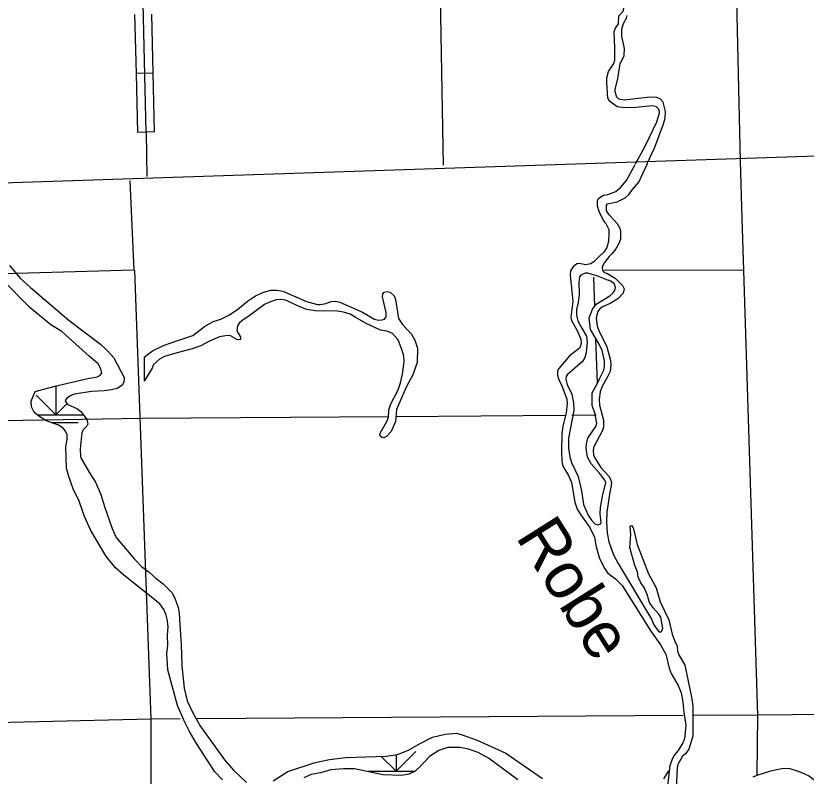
# Model space of a CAD drawing. Extents: x 1084508 to 1142749, y 1057638 to 1093403.
# Drawn here: x 1089045 to 1091267, y 1075228 to 1077367 of the extents above; entities that cross this region are included whole.
import ezdxf

# ---------------------------------------------------------------- set-up
doc = ezdxf.new("R2010")
doc.units = 0
for name, color, linetype in [('Level 2', 7, 'Continuous'), ('Level 32', 7, 'Continuous'), ('Level 35', 7, 'Continuous'), ('Level 44', 7, 'Continuous'), ('Level 47', 7, 'Continuous'), ('Level 5', 7, 'Continuous'), ('Level 7', 7, 'Continuous')]:
    doc.layers.add(name, color=color, linetype=linetype)

msp = doc.modelspace()

# ---------------------------------------------------------------- linework, layer by layer
at = {"layer": 'Level 2'}
msp.add_lwpolyline([(1092722.3, 1077774.7), (1092738.5, 1077020.4), (1085783.5, 1076788.9)], dxfattribs=at)
at = {"layer": 'Level 32'}
for p, q in [((1089431.1, 1077206), (1089384, 1077204.9)), ((1089434.9, 1077040.3), (1089387.9, 1077039.2))]:
    msp.add_line(p, q, dxfattribs=at)
for points in [[(1089411.4, 1077039.7), (1089385.1, 1078164.7)], [(1089384, 1077204.9), (1089380.1, 1077370.5)], [(1089431.1, 1077206), (1089427.2, 1077371.6)], [(1089387.9, 1077039.2), (1089384, 1077204.9)], [(1089434.9, 1077040.3), (1089431.1, 1077206)], [(1091295.3, 1075213.3), (1091273.6, 1075229.5), (1091248.3, 1075240.5), (1091219, 1075249.6), (1091198.6, 1075248.5), (1091166.7, 1075242.4), (1091128, 1075229.7), (1091117.3, 1075225)]]:
    msp.add_lwpolyline(points, dxfattribs=at)
at = {"layer": 'Level 35'}
for points in [[(1090706.8, 1077192.4), (1090711.1, 1077210.2), (1090726.6, 1077233.2), (1090728.8, 1077242.4), (1090729.6, 1077276.5), (1090726.9, 1077322.7), (1090731.5, 1077332.7), (1090739.3, 1077344.6), (1090740, 1077366.7), (1090753.6, 1077381.1), (1090755.7, 1077399.2), (1090764.6, 1077412.1), (1090765.8, 1077430.2), (1090773.5, 1077442.4), (1090779.8, 1077449.9), (1090781, 1077467.6), (1090776.7, 1077481.7), (1090766.6, 1077489.8), (1090755.3, 1077490.3), (1090710.8, 1077487.6), (1090677, 1077498.9), (1090634.1, 1077534.4), (1090599.8, 1077559.9)], [(1090820.5, 1076951.4), (1090841.4, 1076997.4), (1090866.2, 1077063.4), (1090870.3, 1077079.3), (1090871.5, 1077097.6), (1090865.1, 1077124.5), (1090856.2, 1077133.4), (1090846.3, 1077137.6), (1090828.1, 1077138.5), (1090755.8, 1077129.7), (1090740.3, 1077132.2), (1090735, 1077138), (1090729.7, 1077153.2), (1090730.1, 1077159.9), (1090738, 1077191.1), (1090741.1, 1077215.5), (1090744.6, 1077232), (1090755.6, 1077255.7), (1090756.4, 1077274.7), (1090749.1, 1077309.1), (1090749.3, 1077329.9), (1090753.4, 1077345.2), (1090762.2, 1077360), (1090763.8, 1077368.3)], [(1090787.2, 1076950.5), (1090814.5, 1077000.8), (1090847.4, 1077069.2), (1090854.9, 1077094.1), (1090853.7, 1077102.6), (1090846.1, 1077110.8), (1090835, 1077114.2), (1090788, 1077109.2), (1090758.5, 1077108), (1090735.4, 1077111.2), (1090714.1, 1077126.8), (1090709.6, 1077135.4), (1090706.4, 1077178.5), (1090706.8, 1077192.4)], [(1090702.8, 1076784.9), (1090696.9, 1076791.6), (1090684.9, 1076816.1), (1090680.2, 1076832), (1090680.9, 1076847.4), (1090684.4, 1076853.9), (1090697, 1076862.3), (1090709.2, 1076864), (1090732.1, 1076873.1), (1090745.2, 1076883.7), (1090762, 1076904.2), (1090786.4, 1076949.1)], [(1090735.9, 1076782.8), (1090727.7, 1076792.2), (1090713, 1076806.8), (1090705.9, 1076818.8), (1090705.7, 1076833), (1090708.3, 1076838.4), (1090735.4, 1076843.9), (1090758.6, 1076854.6), (1090768.6, 1076864.4), (1090778.4, 1076878), (1090796.8, 1076898.9), (1090820.6, 1076951.4)], [(1090702.8, 1076784.9), (1090712.1, 1076766.3), (1090712.2, 1076756.9), (1090711.6, 1076732), (1090706.7, 1076715.7), (1090697.8, 1076701.8), (1090683.3, 1076688.2), (1090671.5, 1076675.8), (1090661.4, 1076669.3), (1090647.1, 1076666.2), (1090629.9, 1076669.9), (1090622.4, 1076669), (1090611.8, 1076661), (1090604.1, 1076649.9), (1090603.9, 1076638.6), (1090610.8, 1076563.2), (1090605.5, 1076518.8), (1090607.1, 1076510.1), (1090623.4, 1076482.1), (1090633.2, 1076457.6), (1090634.3, 1076446.9), (1090633.1, 1076438), (1090629.3, 1076431.6), (1090601.5, 1076410.2), (1090571.6, 1076375.3), (1090568.1, 1076367.9), (1090567.7, 1076356.2), (1090571.7, 1076343.1), (1090578.9, 1076329.2), (1090594.4, 1076288.6), (1090595.5, 1076276.3), (1090592.2, 1076250.4), (1090583.4, 1076212.8), (1090580.2, 1076191.5), (1090578.8, 1076142.6), (1090580.3, 1076114.6), (1090582.8, 1076100.2), (1090598.7, 1076073.5), (1090607.1, 1076054.3), (1090616.6, 1075999.2), (1090623.4, 1075979.3), (1090632.2, 1075964.2), (1090658.6, 1075927.8), (1090672.1, 1075900), (1090676.6, 1075873.4), (1090686.2, 1075840.7), (1090700.6, 1075811.7), (1090709.9, 1075799.5), (1090731.4, 1075783.4), (1090749.5, 1075764.3), (1090830, 1075635.9), (1090857.1, 1075597.3), (1090872.1, 1075571.1), (1090881.9, 1075532.1), (1090887.6, 1075516.6), (1090907.2, 1075483.4), (1090915.3, 1075462.3), (1090920.8, 1075436), (1090923.3, 1075407.8), (1090928.6, 1075371.7), (1090925.2, 1075333.1), (1090920.6, 1075321.9), (1090907.7, 1075300.3), (1090897.2, 1075288.5), (1090891.3, 1075277.8)], [(1090735.9, 1076782.8), (1090743.4, 1076769.2), (1090745.3, 1076761.1), (1090745, 1076738.7), (1090740.8, 1076726.9), (1090732.3, 1076711.7), (1090721.9, 1076698), (1090712.8, 1076689.8), (1090700.3, 1076673.2), (1090693.5, 1076661.2), (1090694.2, 1076651.8), (1090698.9, 1076645.4), (1090706.3, 1076642.9), (1090729.8, 1076628.7), (1090751.1, 1076608.2), (1090755, 1076598.6), (1090753, 1076586.8), (1090737.6, 1076571.3), (1090716.1, 1076558.2), (1090694.2, 1076548.1), (1090687.2, 1076542.4), (1090681.5, 1076535), (1090676.9, 1076517.7), (1090679.8, 1076494.2), (1090684.4, 1076481.5), (1090707.1, 1076436.1), (1090716.9, 1076397.1), (1090717.7, 1076384.5), (1090716.3, 1076366.8), (1090709.9, 1076353.3), (1090692.7, 1076322.3), (1090687.9, 1076308.9), (1090685, 1076288.6), (1090685.7, 1076271.3), (1090696.9, 1076229.2), (1090697.7, 1076210), (1090693.8, 1076198.2), (1090670.2, 1076154.6), (1090668.4, 1076145.1), (1090669.5, 1076132.2), (1090673.7, 1076121.7), (1090689.9, 1076096.5), (1090712.3, 1076071.9), (1090717.1, 1076063.3), (1090719.7, 1076054.6), (1090719.1, 1076045.4), (1090714.1, 1076021.6), (1090706.5, 1075971.1), (1090705.8, 1075943.7), (1090707.4, 1075911.6), (1090712.2, 1075886.9), (1090725.1, 1075851.2), (1090738.7, 1075826.2), (1090832.4, 1075670), (1090840.1, 1075652.1), (1090852.4, 1075636.2), (1090856.9, 1075633.5), (1090860.3, 1075634.6), (1090864.3, 1075644.9), (1090858.6, 1075675.5), (1090853.2, 1075684.1), (1090836.7, 1075702), (1090827, 1075716.8)], [(1090686.9, 1076632.9), (1090652.8, 1076643.1), (1090645.5, 1076643.5), (1090633.8, 1076637.9), (1090630.3, 1076632.4), (1090627.7, 1076618.1), (1090628.6, 1076582.9), (1090626, 1076561), (1090621.5, 1076540.6), (1090621.6, 1076524.6), (1090625.4, 1076509.3), (1090633.3, 1076492.6), (1090649.8, 1076465.9), (1090651.5, 1076448.6), (1090649, 1076419.5), (1090645.1, 1076405.8), (1090638.4, 1076394.5), (1090595.6, 1076357.4), (1090592.7, 1076352.5), (1090591.1, 1076345.2), (1090595.5, 1076329.9), (1090608, 1076302.7), (1090612.7, 1076278.6), (1090613.6, 1076257.2), (1090599, 1076178.8), (1090598.9, 1076150.7), (1090602.2, 1076126.3), (1090606.9, 1076110.4), (1090626.5, 1076071.2), (1090635.4, 1076030.3), (1090641.5, 1075992), (1090654.3, 1075962.6), (1090663.8, 1075947.9), (1090673.3, 1075938.2), (1090680.7, 1075935.1), (1090689.6, 1075938.3), (1090690.8, 1075941.5), (1090688.1, 1075966.3), (1090688.6, 1075984.3), (1090694.6, 1076015.4), (1090703.6, 1076054.5), (1090701.5, 1076061.1), (1090686.5, 1076080.6), (1090662.7, 1076107), (1090651.9, 1076125.8), (1090648.3, 1076150.9), (1090649.4, 1076163.2), (1090653.1, 1076178.8), (1090675.6, 1076211.3), (1090678.1, 1076220.2), (1090674.2, 1076246.5), (1090665.6, 1076271.1), (1090665, 1076306.7), (1090680.6, 1076333.5), (1090686.6, 1076347.6)], [(1090686.9, 1076632.9), (1090710.9, 1076623.2)], [(1090686.6, 1076347.6), (1090697.9, 1076370.2), (1090700, 1076380.3), (1090700.3, 1076396.1), (1090693.1, 1076425.4), (1090685.1, 1076443.4), (1090661, 1076484.6), (1090656.8, 1076517.8), (1090666.2, 1076541.6), (1090676.3, 1076555.5), (1090715.5, 1076578.9), (1090723.7, 1076586.5), (1090729, 1076594.3), (1090730.6, 1076602.9), (1090728, 1076611.9), (1090717.9, 1076620.6), (1090710.9, 1076623.2)], [(1089405.6, 1076407.1), (1089429.7, 1076424.2), (1089460.2, 1076439.3), (1089492.5, 1076450.8), (1089542.4, 1076467.4), (1089575.6, 1076493.3), (1089600.2, 1076506.7), (1089621.6, 1076513.6), (1089643.8, 1076525.2), (1089667.9, 1076541.3), (1089696.2, 1076564.6), (1089718.8, 1076579.4), (1089741.4, 1076589.2), (1089761.9, 1076595.1), (1089779.2, 1076595.5), (1089795.4, 1076592.1), (1089862.3, 1076563.7), (1089893.5, 1076555.2), (1089901.4, 1076554.6), (1089916.3, 1076558.1), (1089932.1, 1076563.8), (1089943.7, 1076564.6), (1089956.4, 1076561.3), (1090019.6, 1076533.1), (1090053.4, 1076513.4), (1090064.9, 1076511), (1090074.6, 1076511.4), (1090082, 1076513.9), (1090085.9, 1076519.8), (1090086.6, 1076532.4), (1090076, 1076576.1), (1090076.5, 1076584.6), (1090080.7, 1076589.5), (1090089.1, 1076591.8), (1090097.4, 1076589.6), (1090108.5, 1076579.7), (1090112.7, 1076569.4), (1090121.3, 1076515.9), (1090132.1, 1076498.4), (1090157.1, 1076471.7), (1090166.9, 1076454.8), (1090174.8, 1076432.1), (1090173.6, 1076392), (1090161, 1076357.1), (1090142.3, 1076322.6), (1090115.7, 1076260), (1090112.1, 1076225.5), (1090100.7, 1076197.3), (1090087.4, 1076183.2), (1090079.4, 1076180.3), (1090075.3, 1076180.5), (1090070.4, 1076184), (1090068.7, 1076188.4), (1090070, 1076194.7), (1090088.5, 1076225.5), (1090093.3, 1076238.3), (1090094.1, 1076257.8), (1090098.7, 1076273.5), (1090119.7, 1076314.7), (1090126.7, 1076334.2), (1090132.3, 1076358.7), (1090136.5, 1076393.9), (1090135.8, 1076409.3), (1090131, 1076425.2), (1090120.3, 1076455.3), (1090104.2, 1076473.3)], [(1090104.2, 1076473.3), (1090088.2, 1076479.5), (1090070.4, 1076482.9), (1090030, 1076501.4), (1089999.4, 1076519.6), (1089984.9, 1076527.5), (1089966.7, 1076533.1), (1089949.3, 1076536.1), (1089886.7, 1076537.3), (1089863.3, 1076540.7), (1089836.7, 1076550.9), (1089804.3, 1076567.5), (1089789.4, 1076569.4), (1089776.9, 1076568.3), (1089758.6, 1076561.8), (1089744.4, 1076554.9), (1089697.8, 1076519.9), (1089684, 1076511.8), (1089673.9, 1076503.8), (1089668.3, 1076495.3), (1089666.7, 1076480.5), (1089676.6, 1076462.6), (1089677.1, 1076456.9), (1089668.4, 1076455.3), (1089648.7, 1076466.5), (1089640.2, 1076468), (1089618, 1076463.6), (1089589.9, 1076452), (1089565, 1076439), (1089540.5, 1076430.4), (1089494.5, 1076418.4), (1089463.4, 1076408.9), (1089448.9, 1076401.4), (1089432, 1076385.8), (1089428.3, 1076376.2), (1089405.9, 1076339.7)], [(1089405.6, 1076407.1), (1089405.9, 1076339.7)], [(1090827, 1075716.8), (1090820.3, 1075739.5), (1090812, 1075759), (1090802, 1075772.4), (1090795, 1075788.2), (1090793.1, 1075803), (1090785.8, 1075820.3), (1090771.7, 1075871.4), (1090774.2, 1075908.1), (1090772.7, 1075929.8), (1090773.8, 1075932.7), (1090776, 1075933.4), (1090778.3, 1075931.9), (1090782.1, 1075924.2), (1090791.8, 1075879.5), (1090823.6, 1075797.6), (1090845.4, 1075757.6), (1090856.7, 1075718.9), (1090880.9, 1075668.3), (1090890.1, 1075627.7), (1090896.6, 1075609.3), (1090904.1, 1075593.9), (1090905.4, 1075579.8), (1090909.3, 1075569.2), (1090925.6, 1075540), (1090945.3, 1075445.9), (1090948.4, 1075424.6), (1090948.8, 1075340.4), (1090937.4, 1075304.3), (1090927.6, 1075290.7), (1090919.4, 1075284.4), (1090906.5, 1075260.8), (1090904.4, 1075251.9), (1090900.2, 1075156.5)], [(1090891.3, 1075277.8), (1090883.7, 1075258), (1090877.6, 1075201.3)]]:
    msp.add_lwpolyline(points, dxfattribs=at)
at = {"layer": 'Level 44'}
for p, q in [((1089157.3, 1076325.6), (1089157.3, 1076244.2)), ((1089157.3, 1076244.2), (1089101.8, 1076299.6)), ((1089157.3, 1076244.2), (1089188.6, 1076275.5)), ((1089105.4, 1076244.2), (1089235.8, 1076244.2)), ((1089144.9, 1076222.8), (1089220.1, 1076222.8)), ((1090114.4, 1075241.8), (1090072.5, 1075283.7)), ((1090114.4, 1075241.8), (1090169.9, 1075297.3)), ((1090114.4, 1075288.6), (1090114.4, 1075241.8)), ((1090036, 1075241.8), (1090167.4, 1075241.8)), ((1090036, 1075241.8), (1090036, 1075241.8))]:
    msp.add_line(p, q, dxfattribs=at)
at = {"layer": 'Level 47'}
for points in [[(1089027.7, 1076664.9), (1089057.2, 1076629.2), (1089086.7, 1076602.7), (1089195, 1076510.2), (1089283, 1076443.3), (1089302.3, 1076425.8), (1089320.8, 1076405.1), (1089349.8, 1076349.9), (1089348.8, 1076336.6), (1089343.8, 1076328.2), (1089337.8, 1076322.9), (1089329.7, 1076319.1), (1089313.9, 1076314.7), (1089293.2, 1076311.9), (1089259, 1076310.5), (1089208.7, 1076302.4), (1089198.8, 1076298.2), (1089188.4, 1076291.1), (1089183.7, 1076284.3), (1089189.1, 1076274.5), (1089218.6, 1076261.5), (1089229, 1076253.4), (1089245, 1076231.4), (1089247.5, 1076218), (1089244.9, 1076212.8), (1089234.9, 1076203.6), (1089230.5, 1076194.9), (1089225.9, 1076148.3), (1089227, 1076128.5), (1089229.2, 1076121.4), (1089252, 1076081.3), (1089269.1, 1076055), (1089284.1, 1076020), (1089294, 1075986.3), (1089315.5, 1075925.1), (1089327.6, 1075899.5), (1089378.9, 1075838.3), (1089398, 1075818.3), (1089420, 1075801.9)], [(1089134.1, 1076319.8), (1089159.6, 1076326.2), (1089243.1, 1076346.1), (1089273.4, 1076351.1), (1089281.7, 1076355.6), (1089286.7, 1076361.8), (1089284.3, 1076374.3), (1089276.2, 1076388.1), (1089251.4, 1076409.5), (1089174.3, 1076478.7), (1089143.6, 1076497.9), (1089085.6, 1076545.3), (1089002.5, 1076629.1)], [(1089626.4, 1075217.9), (1089604.3, 1075240.6), (1089553.2, 1075320.1), (1089533.6, 1075353.3), (1089517.4, 1075385.7), (1089499.7, 1075426.6), (1089472.5, 1075527), (1089469.9, 1075572.9), (1089472.1, 1075596.9), (1089471.5, 1075625), (1089473, 1075648.7), (1089470.9, 1075669.7), (1089468.2, 1075680.6), (1089461.5, 1075697.4), (1089449.9, 1075712.6), (1089348.4, 1075793.8), (1089325.5, 1075814.3), (1089298.3, 1075847.5), (1089256, 1075918.9), (1089238, 1075958.8), (1089223.6, 1076001.7), (1089206.4, 1076036.6), (1089194.2, 1076070.7), (1089187.6, 1076094.7), (1089186, 1076154.2), (1089189.5, 1076175.5), (1089189.6, 1076188.4), (1089184.8, 1076198.9), (1089178.4, 1076207.5), (1089165.5, 1076215.8), (1089128.2, 1076228.4), (1089112.3, 1076238.5), (1089100, 1076248.7), (1089095, 1076255.4), (1089089.4, 1076267.1), (1089088.5, 1076282.9), (1089099.6, 1076310.4), (1089134.1, 1076319.8)], [(1089420, 1075801.9), (1089439.3, 1075784.1), (1089459.2, 1075768.8), (1089483.5, 1075744.6), (1089492.3, 1075728.6), (1089501.6, 1075702.2), (1089504.2, 1075686.2), (1089505.8, 1075654.1), (1089509.7, 1075599.1), (1089511.6, 1075538.4), (1089518.7, 1075475.3), (1089527.1, 1075440.4), (1089542, 1075408.2), (1089562.4, 1075370.3), (1089631.9, 1075274.5), (1089657.3, 1075245), (1089693.7, 1075210)], [(1089768.7, 1075214.7), (1089810, 1075241), (1089886.9, 1075266.6), (1089927.2, 1075274.6), (1089972.5, 1075280.6), (1090086.2, 1075284.1), (1090118.4, 1075289.3), (1090149.3, 1075301.6), (1090179.7, 1075319.3), (1090217, 1075337.5), (1090251.9, 1075346.5), (1090283.9, 1075348.8), (1090300.1, 1075344.8), (1090341.9, 1075329.5), (1090423, 1075292.9), (1090525.7, 1075221.8)], [(1090456.7, 1075218), (1090373.9, 1075279.2), (1090345, 1075294.3), (1090318.1, 1075304.2), (1090293.4, 1075308.3), (1090260, 1075309.1), (1090234.3, 1075300.4), (1090208, 1075283.2), (1090184.5, 1075257.7), (1090168.2, 1075242.2), (1090150.3, 1075233.9), (1090130.3, 1075230.2), (1090077.1, 1075231.4), (1089997.7, 1075249.2), (1089966.3, 1075249.2), (1089930.6, 1075246.1), (1089901.7, 1075237.9), (1089875.5, 1075232.4), (1089854.5, 1075223)], [(1090867.3, 1075220.4), (1090881.4, 1075243.4)]]:
    msp.add_lwpolyline(points, dxfattribs=at)
at = {"layer": 'Level 5'}
for points in [[(1091082.5, 1076958), (1091044.6, 1078599.4)], [(1089411.4, 1077039.1), (1089413.7, 1076915)], [(1091129.2, 1075230.1), (1091131.2, 1075400.1), (1091092.1, 1076650.7)], [(1093159.8, 1075419.6), (1092783.9, 1075415.4), (1091131.2, 1075400.1), (1090951.6, 1075398.9)], [(1089424.2, 1075388.5), (1089421.4, 1074283.6)], [(1089506.7, 1075389), (1089424.2, 1075388.5)], [(1090921, 1075398.7), (1089554.6, 1075389.4)]]:
    msp.add_lwpolyline(points, dxfattribs=at)
at = {"layer": 'Level 7'}
for points in [[(1090247.8, 1076946.8), (1090232.8, 1077787.4), (1090587.4, 1077790.2)], [(1091092.1, 1076650.7), (1091087.5, 1076797.1), (1091082.5, 1076958)], [(1089366, 1076903.1), (1089376.6, 1076651.6), (1088155.4, 1076616.5), (1088147.2, 1076851.7), (1088172.4, 1076852.4)], [(1089399.7, 1076234.1), (1088564.6, 1076219.9), (1088555.7, 1076632)], [(1089378.6, 1076650.7), (1089424.2, 1075388.5), (1088988.7, 1075377.9)], [(1090669.1, 1076631.7), (1090671.8, 1076550.5)], [(1091092.1, 1076650.7), (1090699.9, 1076651.9)], [(1090675, 1076457.5), (1090679.1, 1076333.9)], [(1090093.8, 1076239.1), (1089399.7, 1076234.1)], [(1090590, 1076242.7), (1090115.1, 1076239.3)], [(1090676.5, 1076243.4), (1090608.6, 1076242.9)]]:
    msp.add_lwpolyline(points, dxfattribs=at)

# ---------------------------------------------------------------- texts
at = {"layer": 'Level 35'}
msp.add_text('Robe', height=132.58, rotation=302.2176, dxfattribs=at).set_placement((1090448.5, 1075901.6))

doc.saveas('drawing.dxf')
